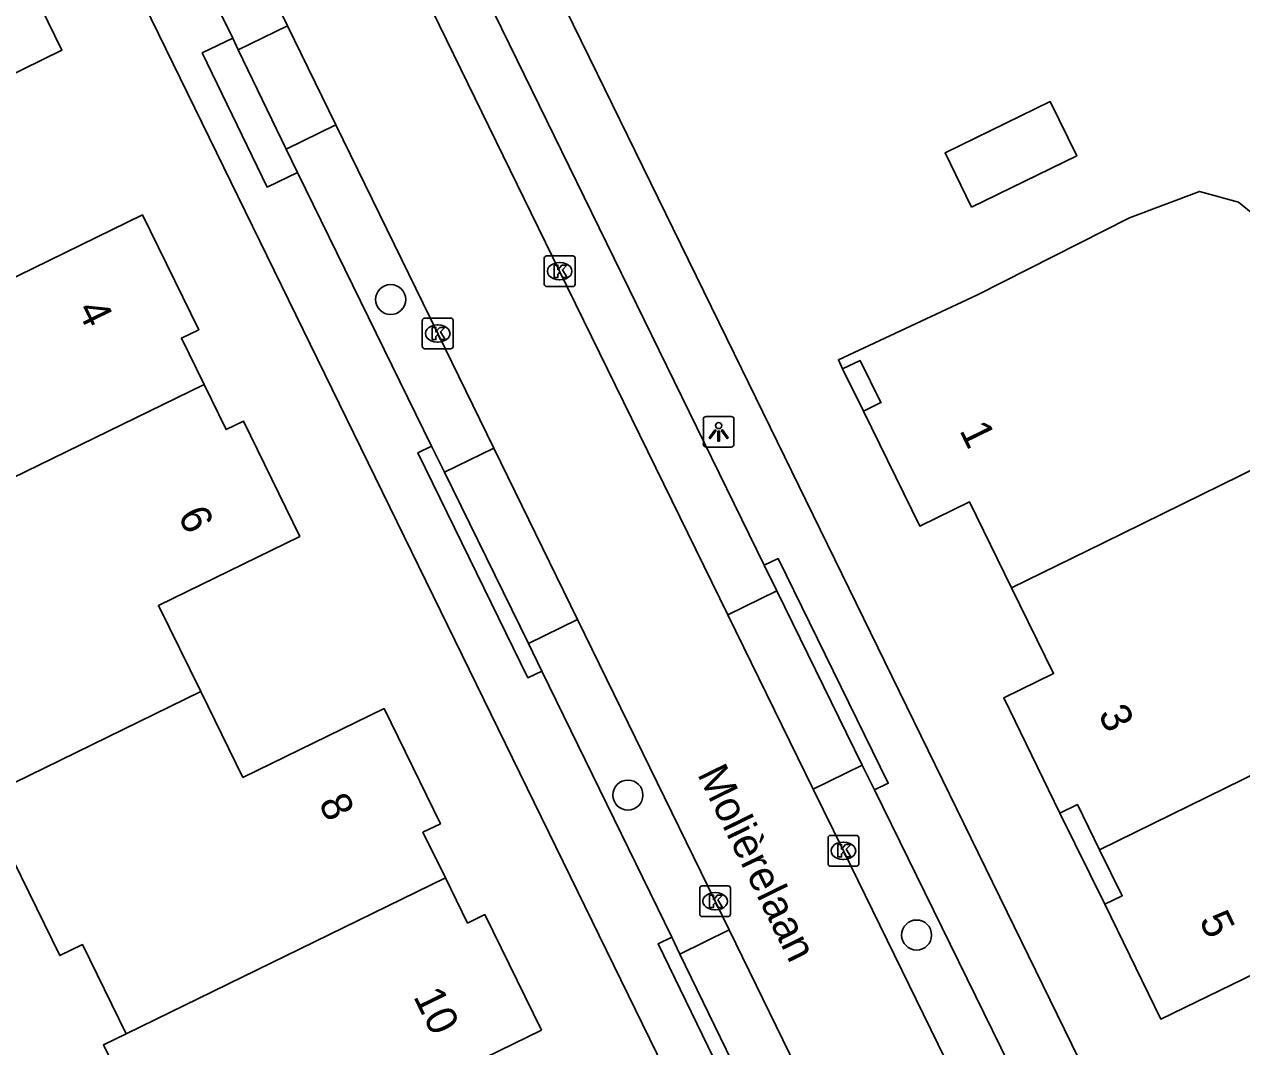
# Model space of a CAD drawing. Extents: x 160457 to 162082, y 388340 to 389736.
# Drawn here: x 160750.38 to 160790.04, y 388775.28 to 388808.59 of the extents above; entities that cross this region are included whole.
import ezdxf

# ---------------------------------------------------------------- set-up
doc = ezdxf.new("R2010")
doc.units = 0
for name, color, linetype in [('IMGEO_Boom', 7, 'Continuous'), ('IMGEO_Erf', 7, 'Continuous'), ('IMGEO_Kolk', 7, 'Continuous'), ('IMGEO_Lichtpunt', 7, 'Continuous'), ('IMGEO_Muur', 7, 'Continuous'), ('IMGEO_Openbare_ruimte_label', 7, 'Continuous'), ('IMGEO_Pand', 7, 'Continuous'), ('IMGEO_Pand_nummerreeks', 7, 'Continuous'), ('IMGEO_Parkeervlak_open', 7, 'Continuous'), ('IMGEO_Rijbaan_lokaal_gesloten', 7, 'Continuous'), ('IMGEO_Voetpad_open', 7, 'Continuous')]:
    doc.layers.add(name, color=color, linetype=linetype)

msp = doc.modelspace()

# ---------------------------------------------------------------- linework, layer by layer
at = {"layer": 'IMGEO_Boom'}
for centre in [(160762.318, 388799.623), (160770.047, 388783.48), (160779.452, 388778.92)]:
    msp.add_circle(centre, 0.489, dxfattribs=at)
at = {"layer": 'IMGEO_Erf'}
for points in [[(160777.723, 388795.987), (160777.041, 388797.369)], [(160785.583, 388779.926), (160784.123, 388782.893)]]:
    msp.add_lwpolyline(points, dxfattribs=at)
at = {"layer": 'IMGEO_Kolk'}
for p, q in [((160767.323, 388800.12), (160767.323, 388800.972)), ((160767.398, 388801.046), (160768.25, 388801.046)), ((160767.811, 388800.826), (160767.836, 388800.826)), ((160768.324, 388800.972), (160768.324, 388800.12)), ((160768.25, 388800.046), (160767.398, 388800.046)), ((160767.834, 388800.266), (160767.809, 388800.266)), ((160763.349, 388798.091), (160763.349, 388798.943)), ((160763.424, 388799.017), (160764.276, 388799.017)), ((160764.35, 388798.943), (160764.35, 388798.091)), ((160763.837, 388798.797), (160763.862, 388798.797)), ((160763.86, 388798.237), (160763.835, 388798.237)), ((160764.276, 388798.017), (160763.424, 388798.017)), ((160776.641, 388782.165), (160777.493, 388782.165)), ((160776.566, 388781.239), (160776.566, 388782.091)), ((160777.054, 388781.945), (160777.079, 388781.945)), ((160777.567, 388782.091), (160777.567, 388781.239)), ((160777.077, 388781.385), (160777.052, 388781.385)), ((160777.493, 388781.165), (160776.641, 388781.165)), ((160772.387, 388779.595), (160772.387, 388780.447)), ((160772.462, 388780.521), (160773.314, 388780.521)), ((160772.875, 388780.301), (160772.9, 388780.301)), ((160773.388, 388780.447), (160773.388, 388779.595)), ((160773.314, 388779.521), (160772.462, 388779.521)), ((160772.898, 388779.741), (160772.873, 388779.741))]:
    msp.add_line(p, q, dxfattribs=at)
for points in [[(160767.323, 388800.12), (160767.323, 388800.972)], [(160767.398, 388801.046), (160768.25, 388801.046)], [(160768.324, 388800.972), (160768.324, 388800.12)], [(160767.644, 388800.746), (160767.767, 388800.746), (160767.767, 388800.595), (160767.897, 388800.746), (160768.061, 388800.746), (160767.915, 388800.595), (160768.068, 388800.346), (160767.916, 388800.346), (160767.831, 388800.51), (160767.767, 388800.443), (160767.767, 388800.346), (160767.644, 388800.346), (160767.644, 388800.746)], [(160768.25, 388800.046), (160767.398, 388800.046)], [(160763.349, 388798.091), (160763.349, 388798.943)], [(160763.424, 388799.017), (160764.276, 388799.017)], [(160764.35, 388798.943), (160764.35, 388798.091)], [(160763.67, 388798.717), (160763.793, 388798.717), (160763.793, 388798.566), (160763.923, 388798.717), (160764.087, 388798.717), (160763.941, 388798.566), (160764.094, 388798.317), (160763.942, 388798.317), (160763.857, 388798.481), (160763.793, 388798.414), (160763.793, 388798.317), (160763.67, 388798.317), (160763.67, 388798.717)], [(160764.276, 388798.017), (160763.424, 388798.017)], [(160776.641, 388782.165), (160777.493, 388782.165)], [(160776.566, 388781.239), (160776.566, 388782.091)], [(160776.887, 388781.865), (160777.01, 388781.865), (160777.01, 388781.714), (160777.14, 388781.865), (160777.304, 388781.865), (160777.158, 388781.714), (160777.311, 388781.465), (160777.159, 388781.465), (160777.074, 388781.629), (160777.01, 388781.562), (160777.01, 388781.465), (160776.887, 388781.465), (160776.887, 388781.865)], [(160777.567, 388782.091), (160777.567, 388781.239)], [(160777.493, 388781.165), (160776.641, 388781.165)], [(160772.387, 388779.595), (160772.387, 388780.447)], [(160772.462, 388780.521), (160773.314, 388780.521)], [(160772.708, 388780.221), (160772.831, 388780.221), (160772.831, 388780.07), (160772.961, 388780.221), (160773.125, 388780.221), (160772.979, 388780.07), (160773.132, 388779.821), (160772.98, 388779.821), (160772.895, 388779.985), (160772.831, 388779.918), (160772.831, 388779.821), (160772.708, 388779.821), (160772.708, 388780.221)], [(160773.388, 388780.447), (160773.388, 388779.595)], [(160773.314, 388779.521), (160772.462, 388779.521)]]:
    msp.add_lwpolyline(points, dxfattribs=at)
for centre, start, end in [((160767.4, 388800.97), 91.552, 178.448), ((160767.4, 388800.97), 91.552, 178.448), ((160768.248, 388800.97), 1.552, 88.448), ((160768.248, 388800.97), 1.552, 88.448), ((160767.4, 388800.122), 181.552, 268.448), ((160767.4, 388800.122), 181.552, 268.448), ((160768.248, 388800.122), 271.552, 358.448), ((160768.248, 388800.122), 271.552, 358.448), ((160763.426, 388798.941), 91.552, 178.448), ((160763.426, 388798.941), 91.552, 178.448), ((160764.274, 388798.941), 1.552, 88.448), ((160764.274, 388798.941), 1.552, 88.448), ((160763.426, 388798.093), 181.552, 268.448), ((160763.426, 388798.093), 181.552, 268.448), ((160764.274, 388798.093), 271.552, 358.448), ((160764.274, 388798.093), 271.552, 358.448), ((160776.643, 388782.089), 91.552, 178.448), ((160776.643, 388782.089), 91.552, 178.448), ((160777.491, 388782.089), 1.552, 88.448), ((160777.491, 388782.089), 1.552, 88.448), ((160776.643, 388781.241), 181.552, 268.448), ((160776.643, 388781.241), 181.552, 268.448), ((160777.491, 388781.241), 271.552, 358.448), ((160777.491, 388781.241), 271.552, 358.448), ((160772.464, 388780.445), 91.552, 178.448), ((160772.464, 388780.445), 91.552, 178.448), ((160773.312, 388780.445), 1.552, 88.448), ((160773.312, 388780.445), 1.552, 88.448), ((160772.464, 388779.597), 181.552, 268.448), ((160772.464, 388779.597), 181.552, 268.448), ((160773.312, 388779.597), 271.552, 358.448), ((160773.312, 388779.597), 271.552, 358.448)]:
    msp.add_arc(centre, 0.0765, start, end, dxfattribs=at)
for centre, major_axis, ratio, start_param, end_param in [((160767.81, 388800.546), (-0.387, 0.002), 0.722429, 4.712389, 7.853982), ((160767.835, 388800.546), (-0.39, 0.002), 0.717154, 1.570796, 4.712389), ((160763.836, 388798.517), (-0.387, 0.002), 0.722429, 4.712389, 7.853982), ((160763.861, 388798.517), (-0.39, 0.002), 0.717154, 1.570796, 4.712389), ((160777.053, 388781.665), (-0.387, 0.002), 0.722429, 4.712389, 7.853982), ((160777.078, 388781.665), (-0.39, 0.002), 0.717154, 1.570796, 4.712389), ((160772.874, 388780.021), (-0.387, 0.002), 0.722429, 4.712389, 7.853982), ((160772.899, 388780.021), (-0.39, 0.002), 0.717154, 1.570796, 4.712389)]:
    msp.add_ellipse(centre, major_axis=major_axis, ratio=ratio, start_param=start_param, end_param=end_param, dxfattribs=at)
at = {"layer": 'IMGEO_Lichtpunt'}
for p, q in [((160772.504, 388795.719), (160772.504, 388794.912)), ((160772.504, 388795.719), (160772.504, 388794.912)), ((160773.406, 388795.814), (160772.598, 388795.814)), ((160773.406, 388795.814), (160772.598, 388795.814)), ((160773.5, 388794.912), (160773.5, 388795.719)), ((160773.5, 388794.912), (160773.5, 388795.719)), ((160772.598, 388794.818), (160773.406, 388794.818)), ((160772.598, 388794.818), (160773.406, 388794.818))]:
    msp.add_line(p, q, dxfattribs=at)
for points in [[(160772.878, 388795.383), (160772.917, 388795.355), (160772.729, 388795.093), (160772.691, 388795.12), (160772.878, 388795.383)], [(160772.98, 388795.335), (160773.027, 388795.335), (160773.027, 388795.013), (160772.98, 388795.013), (160772.98, 388795.335)], [(160773.09, 388795.355), (160773.128, 388795.382), (160773.315, 388795.12), (160773.276, 388795.092), (160773.09, 388795.355)]]:
    msp.add_lwpolyline(points, dxfattribs=at)
msp.add_circle((160773.003, 388795.517), 0.0994, dxfattribs=at)
for centre, start, end in [((160772.598, 388795.719), 90, 180), ((160772.598, 388795.719), 90, 180), ((160773.406, 388795.719), 0, 90), ((160773.406, 388795.719), 0, 90), ((160772.598, 388794.912), 180, 270), ((160772.598, 388794.912), 180, 270), ((160773.406, 388794.912), 270, 0), ((160773.406, 388794.912), 270, 360)]:
    msp.add_arc(centre, 0.0946, start, end, dxfattribs=at)
at = {"layer": 'IMGEO_Muur'}
msp.add_lwpolyline([(160769.045, 388806.982), (160773.503, 388797.864)], dxfattribs=at)
at = {"layer": 'IMGEO_Pand'}
for points in [[(160740.569, 388802.888), (160742.068, 388803.624), (160739.584, 388808.699), (160748.904, 388813.275), (160751.608, 388807.748), (160747.062, 388805.524), (160748.312, 388802.966)], [(160781.241, 388802.633), (160780.379, 388804.397), (160783.807, 388806.071), (160784.668, 388804.307), (160781.241, 388802.633)], [(160748.312, 388802.966), (160749.688, 388800.152), (160754.231, 388802.38), (160756.066, 388798.639), (160755.5, 388798.362), (160756.237, 388796.855)], [(160777.041, 388797.369), (160776.904, 388797.662), (160781.436, 388799.775), (160786.382, 388802.287), (160788.669, 388803.147), (160789.935, 388802.8), (160790.875, 388802.036), (160791.746, 388800.169), (160791.808, 388798.959), (160791.328, 388797.695), (160792.571, 388795.154)], [(160777.041, 388797.369), (160777.612, 388797.636), (160778.289, 388796.264), (160777.723, 388795.987)], [(160756.237, 388796.855), (160747.282, 388792.491)], [(160756.237, 388796.855), (160756.954, 388795.387), (160757.521, 388795.663), (160759.355, 388791.904), (160754.753, 388789.659), (160756.132, 388786.849)], [(160782.547, 388790.23), (160781.176, 388793.03), (160779.555, 388792.238), (160777.723, 388795.987)], [(160782.547, 388790.23), (160785.541, 388791.701), (160792.571, 388795.154)], [(160784.123, 388782.893), (160782.292, 388786.652), (160783.913, 388787.442), (160782.547, 388790.23)], [(160785.414, 388781.697), (160796.497, 388787.131)], [(160749.025, 388783.384), (160756.132, 388786.849)], [(160756.132, 388786.849), (160757.504, 388784.052), (160762.105, 388786.298), (160763.937, 388782.546), (160763.371, 388782.269), (160764.101, 388780.783)], [(160753.697, 388775.7), (160752.274, 388778.609), (160751.538, 388778.249), (160749.025, 388783.384)], [(160784.123, 388782.893), (160784.69, 388783.169), (160785.414, 388781.697)], [(160785.414, 388781.697), (160786.149, 388780.202), (160785.583, 388779.926)], [(160753.697, 388775.7), (160764.101, 388780.783)], [(160764.101, 388780.783), (160764.824, 388779.31), (160765.39, 388779.587), (160767.23, 388775.821), (160762.63, 388773.573), (160763.999, 388770.779)], [(160793.401, 388775.643), (160792.029, 388778.429), (160787.408, 388776.179), (160785.583, 388779.926)], [(160756.893, 388767.305), (160755.369, 388770.42), (160752.96, 388775.341), (160753.697, 388775.7)]]:
    msp.add_lwpolyline(points, dxfattribs=at)
at = {"layer": 'IMGEO_Parkeervlak_open'}
for points in [[(160757.353, 388807.758), (160758.957, 388808.541)], [(160760.534, 388805.312), (160758.915, 388804.521)], [(160764.069, 388793.998), (160765.676, 388794.783)], [(160773.301, 388789.354), (160774.897, 388790.136)], [(160768.406, 388789.196), (160766.803, 388788.413)], [(160777.681, 388784.457), (160776.082, 388783.674)], [(160771.742, 388778.301), (160773.346, 388779.084)]]:
    msp.add_lwpolyline(points, dxfattribs=at)
at = {"layer": 'IMGEO_Rijbaan_lokaal_gesloten'}
for points in [[(160773.301, 388789.354), (160767.822, 388800.545), (160760.926, 388814.676), (160759.365, 388817.809)], [(160755.636, 388815.436), (160756.906, 388812.742), (160758.957, 388808.541)], [(160758.957, 388808.541), (160760.534, 388805.312)], [(160760.534, 388805.312), (160763.851, 388798.518), (160765.676, 388794.783)], [(160765.676, 388794.783), (160768.406, 388789.196)], [(160776.082, 388783.674), (160773.301, 388789.354)], [(160768.406, 388789.196), (160772.889, 388780.021), (160773.346, 388779.084)], [(160781.099, 388773.419), (160777.066, 388781.664), (160776.082, 388783.674)], [(160773.346, 388779.084), (160776.191, 388773.256)]]:
    msp.add_lwpolyline(points, dxfattribs=at)
at = {"layer": 'IMGEO_Voetpad_open'}
for points in [[(160762.403, 388820.913), (160762.283, 388820.813), (160769.045, 388806.982), (160773.503, 388797.864), (160796.902, 388750), (160806.284, 388730.808)], [(160762.271, 388815.955), (160774.49, 388790.966)], [(160796.193, 388716.592), (160798.94, 388717.887), (160783.242, 388750), (160751.22, 388815.507)], [(160757.171, 388808.135), (160755.331, 388811.883)], [(160759.281, 388803.764), (160758.29, 388803.286), (160756.18, 388807.657), (160757.171, 388808.135)], [(160757.171, 388808.135), (160757.353, 388807.758)], [(160758.915, 388804.521), (160757.353, 388807.758)], [(160758.915, 388804.521), (160759.281, 388803.764)], [(160763.653, 388794.848), (160759.281, 388803.764)], [(160767.24, 388787.521), (160766.791, 388787.302), (160763.204, 388794.629), (160763.653, 388794.848)], [(160763.653, 388794.848), (160764.069, 388793.998)], [(160766.803, 388788.413), (160764.069, 388793.998)], [(160774.49, 388790.966), (160774.938, 388791.186), (160778.526, 388783.867), (160778.078, 388783.647)], [(160774.897, 388790.136), (160774.49, 388790.966)], [(160774.897, 388790.136), (160777.681, 388784.457)], [(160766.803, 388788.413), (160767.24, 388787.521)], [(160771.476, 388778.85), (160767.24, 388787.521)], [(160777.681, 388784.457), (160778.078, 388783.647)], [(160778.078, 388783.647), (160782.463, 388774.704)], [(160774.898, 388771.8), (160774.449, 388771.582), (160771.027, 388778.632), (160771.476, 388778.85)], [(160771.476, 388778.85), (160771.742, 388778.301)], [(160774.575, 388772.466), (160771.742, 388778.301)]]:
    msp.add_lwpolyline(points, dxfattribs=at)

# ---------------------------------------------------------------- texts
at = {"layer": 'IMGEO_Openbare_ruimte_label'}
msp.add_text('Molièrelaan', height=1, rotation=296.1553, dxfattribs=at).set_placement((160772.292, 388784.164))
at = {"layer": 'IMGEO_Pand_nummerreeks'}
for s, rotation, p in [('4', 296.1284, (160752.083, 388799.312)), ('1', 296.0407, (160780.832, 388795.364)), ('6', 296.0075, (160755.37, 388792.593)), ('3', 295.972, (160785.353, 388786.123)), ('8', 296.025, (160759.955, 388783.227)), ('5', 295.9687, (160788.641, 388779.403)), ('10', 296.0393, (160763.041, 388776.922))]:
    msp.add_text(s, height=1, rotation=rotation, dxfattribs=at).set_placement(p)

doc.saveas('drawing.dxf')
